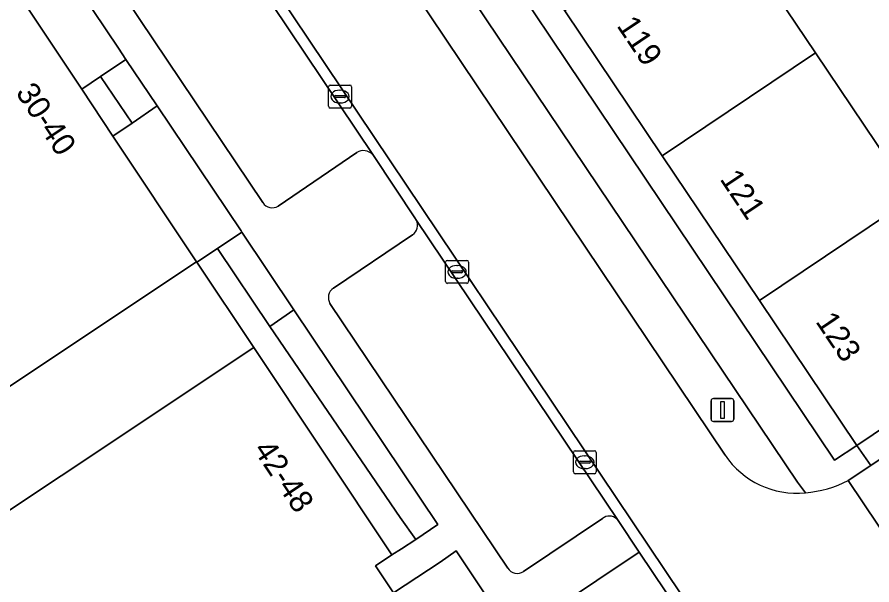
# Model space of a CAD drawing. Extents: x 158793 to 159888, y 384317 to 385256.
# Drawn here: x 159136.27 to 159173.56, y 384627.65 to 384652.42 of the extents above; entities that cross this region are included whole.
import ezdxf

# ---------------------------------------------------------------- set-up
doc = ezdxf.new("R2010")
doc.units = 0
for name, color, linetype in [('IMGEO_Berm_groen', 7, 'Continuous'), ('IMGEO_Erf', 7, 'Continuous'), ('IMGEO_Groenvoorziening', 7, 'Continuous'), ('IMGEO_Kolk', 7, 'Continuous'), ('IMGEO_Lichtmast', 7, 'Continuous'), ('IMGEO_Pand', 7, 'Continuous'), ('IMGEO_Pand_nummerreeks', 7, 'Continuous'), ('IMGEO_Parkeervlak_open', 7, 'Continuous'), ('IMGEO_Rijbaan_lokaal_open', 7, 'Continuous'), ('IMGEO_Voetpad_op_trap', 7, 'Continuous'), ('IMGEO_Voetpad_open', 7, 'Continuous')]:
    doc.layers.add(name, color=color, linetype=linetype)

msp = doc.modelspace()

# ---------------------------------------------------------------- linework, layer by layer
at = {"layer": 'IMGEO_Berm_groen'}
for points in [[(159151.826, 384659.643), (159150.227, 384658.552), (159167.157, 384633.31)], [(159170.662, 384631.666), (159170.315, 384632.138), (159151.826, 384659.643)], [(159169.136, 384620.552), (159163.415, 384629.083), (159157.911, 384625.402), (159158.124, 384624.961), (159168.019, 384610.104)]]:
    msp.add_lwpolyline(points, dxfattribs=at)
msp.add_arc((159170.291, 384635.433), 3.785, 214.1122, 275.6305, dxfattribs=at)
at = {"layer": 'IMGEO_Erf'}
for points in [[(159160.216, 384680.233), (159154.114, 384676.135), (159158.36, 384669.818), (159162.607, 384663.5), (159166.854, 384657.182), (159171.101, 384650.864), (159175.348, 384644.546), (159179.596, 384638.227), (159185.666, 384642.429)], [(159142.385, 384648.546), (159141.292, 384647.8), (159140.454, 384647.229), (159144.107, 384641.742), (159144.112, 384641.735), (159145.014, 384642.329), (159146.077, 384643.044), (159146.044, 384643.093)], [(159146.597, 384638.002), (159144.112, 384641.735), (159144.107, 384641.742), (159118.838, 384624.921), (159121.328, 384621.181)], [(159148.35, 384639.651), (159147.302, 384638.927), (159152.988, 384630.591), (159153.662, 384629.631), (159154.621, 384630.291)]]:
    msp.add_lwpolyline(points, close=True, dxfattribs=at)
for points in [[(159118.838, 384624.921), (159110.182, 384637.924), (159135.451, 384654.745), (159139.092, 384649.275), (159139.909, 384649.828), (159141.021, 384650.58), (159140.693, 384651.069), (159138.492, 384654.363), (159137.276, 384656.161), (159136.677, 384657.042), (159107.897, 384637.647), (159125.656, 384610.969)], [(159157.911, 384625.402), (159155.435, 384629.138), (159154.724, 384628.639), (159152.688, 384627.303)]]:
    msp.add_lwpolyline(points, dxfattribs=at)
at = {"layer": 'IMGEO_Groenvoorziening'}
msp.add_lwpolyline([(159177.722, 384635.697), (159177.139, 384636.577), (159172.905, 384633.733), (159173.51, 384632.864)], close=True, dxfattribs=at)
at = {"layer": 'IMGEO_Kolk'}
for p, q in [((159149.936, 384649.456), (159150.788, 384649.456)), ((159149.861, 384648.53), (159149.861, 384649.382)), ((159150.349, 384649.236), (159150.374, 384649.236)), ((159150.862, 384649.382), (159150.862, 384648.53)), ((159150.12, 384648.95), (159150.12, 384648.962)), ((159150.558, 384648.913), (159150.16, 384648.913)), ((159150.163, 384648.999), (159150.561, 384648.999)), ((159150.604, 384648.962), (159150.604, 384648.95)), ((159150.788, 384648.456), (159149.936, 384648.456)), ((159150.372, 384648.676), (159150.347, 384648.676)), ((159154.968, 384640.881), (159154.968, 384641.733)), ((159155.043, 384641.807), (159155.895, 384641.807)), ((159155.969, 384641.733), (159155.969, 384640.881)), ((159155.227, 384641.301), (159155.227, 384641.313)), ((159155.665, 384641.264), (159155.267, 384641.264)), ((159155.27, 384641.35), (159155.668, 384641.35)), ((159155.456, 384641.587), (159155.481, 384641.587)), ((159155.711, 384641.313), (159155.711, 384641.301)), ((159155.479, 384641.027), (159155.454, 384641.027)), ((159155.895, 384640.807), (159155.043, 384640.807)), ((159160.539, 384632.576), (159160.539, 384633.428)), ((159160.614, 384633.502), (159161.466, 384633.502)), ((159161.54, 384633.428), (159161.54, 384632.576)), ((159160.841, 384633.045), (159161.239, 384633.045)), ((159161.027, 384633.282), (159161.052, 384633.282)), ((159160.798, 384632.996), (159160.798, 384633.008)), ((159161.236, 384632.959), (159160.838, 384632.959)), ((159161.05, 384632.722), (159161.025, 384632.722)), ((159161.282, 384633.008), (159161.282, 384632.996)), ((159161.466, 384632.502), (159160.614, 384632.502))]:
    msp.add_line(p, q, dxfattribs=at)
for points in [[(159149.936, 384649.456), (159150.788, 384649.456)], [(159149.861, 384648.53), (159149.861, 384649.382)], [(159150.862, 384649.382), (159150.862, 384648.53)], [(159150.788, 384648.456), (159149.936, 384648.456)], [(159154.968, 384640.881), (159154.968, 384641.733)], [(159155.043, 384641.807), (159155.895, 384641.807)], [(159155.969, 384641.733), (159155.969, 384640.881)], [(159155.895, 384640.807), (159155.043, 384640.807)], [(159160.539, 384632.576), (159160.539, 384633.428)], [(159160.614, 384633.502), (159161.466, 384633.502)], [(159161.54, 384633.428), (159161.54, 384632.576)], [(159161.466, 384632.502), (159160.614, 384632.502)]]:
    msp.add_lwpolyline(points, dxfattribs=at)
for centre, radius, start, end in [((159149.938, 384649.38), 0.0765, 91.552, 178.448), ((159149.938, 384649.38), 0.0765, 91.552, 178.448), ((159150.786, 384649.38), 0.0765, 1.552, 88.448), ((159150.786, 384649.38), 0.0765, 1.552, 88.448), ((159150.16, 384648.959), 0.0403, 85.8775, 175.7526), ((159150.157, 384648.949), 0.0366, 178.938, 274.7102), ((159150.561, 384648.956), 0.043, 264.8664, 352.4533), ((159150.565, 384648.961), 0.0386, 1.7309, 96.639), ((159149.938, 384648.532), 0.0765, 181.552, 268.448), ((159149.938, 384648.532), 0.0765, 181.552, 268.448), ((159150.786, 384648.532), 0.0765, 271.552, 358.448), ((159150.786, 384648.532), 0.0765, 271.552, 358.448), ((159155.045, 384641.731), 0.0765, 91.552, 178.448), ((159155.045, 384641.731), 0.0765, 91.552, 178.448), ((159155.893, 384641.731), 0.0765, 1.552, 88.448), ((159155.893, 384641.731), 0.0765, 1.552, 88.448), ((159155.267, 384641.31), 0.0403, 85.8775, 175.7526), ((159155.264, 384641.3), 0.0366, 178.938, 274.7102), ((159155.668, 384641.307), 0.043, 264.8664, 352.4533), ((159155.672, 384641.312), 0.0386, 1.7309, 96.639), ((159155.045, 384640.883), 0.0765, 181.552, 268.448), ((159155.045, 384640.883), 0.0765, 181.552, 268.448), ((159155.893, 384640.883), 0.0765, 271.552, 358.448), ((159155.893, 384640.883), 0.0765, 271.552, 358.448), ((159160.616, 384633.426), 0.0765, 91.552, 178.448), ((159160.616, 384633.426), 0.0765, 91.552, 178.448), ((159161.464, 384633.426), 0.0765, 1.552, 88.448), ((159161.464, 384633.426), 0.0765, 1.552, 88.448), ((159160.838, 384633.005), 0.0403, 85.8775, 175.7526), ((159161.243, 384633.007), 0.0386, 1.7309, 96.639), ((159160.835, 384632.995), 0.0366, 178.938, 274.7102), ((159161.239, 384633.002), 0.043, 264.8664, 352.4533), ((159160.616, 384632.578), 0.0765, 181.552, 268.448), ((159160.616, 384632.578), 0.0765, 181.552, 268.448), ((159161.464, 384632.578), 0.0765, 271.552, 358.448), ((159161.464, 384632.578), 0.0765, 271.552, 358.448)]:
    msp.add_arc(centre, radius, start, end, dxfattribs=at)
for centre, major_axis, ratio, start_param, end_param in [((159150.348, 384648.956), (-0.387, 0.002), 0.722429, 4.712389, 7.853982), ((159150.373, 384648.956), (-0.39, 0.002), 0.717154, 1.570796, 4.712389), ((159155.455, 384641.307), (-0.387, 0.002), 0.722429, 4.712389, 7.853982), ((159155.48, 384641.307), (-0.39, 0.002), 0.717154, 1.570796, 4.712389), ((159161.026, 384633.002), (-0.387, 0.002), 0.722429, 4.712389, 7.853982), ((159161.051, 384633.002), (-0.39, 0.002), 0.717154, 1.570796, 4.712389)]:
    msp.add_ellipse(centre, major_axis=major_axis, ratio=ratio, start_param=start_param, end_param=end_param, dxfattribs=at)
at = {"layer": 'IMGEO_Lichtmast'}
for p, q in [((159166.55, 384634.88), (159166.55, 384635.68)), ((159166.55, 384635.68), (159166.55, 384634.88)), ((159166.65, 384635.78), (159167.44, 384635.78)), ((159167.44, 384635.78), (159166.65, 384635.78)), ((159167.54, 384635.68), (159167.54, 384634.88)), ((159167.54, 384634.88), (159167.54, 384635.68)), ((159167.44, 384634.78), (159166.65, 384634.78)), ((159166.65, 384634.78), (159167.44, 384634.78))]:
    msp.add_line(p, q, dxfattribs=at)
msp.add_lwpolyline([(159166.97, 384635.655), (159167.12, 384635.655), (159167.12, 384634.905), (159166.97, 384634.905), (159166.97, 384635.655)], dxfattribs=at)
for centre, start, end in [((159166.65, 384635.68), 90, 180), ((159166.65, 384635.68), 90, 180), ((159167.44, 384635.68), 0, 90), ((159167.44, 384635.68), 360, 90), ((159166.65, 384634.88), 180, 270), ((159166.65, 384634.88), 180, 270), ((159167.44, 384634.88), 270, 0), ((159167.44, 384634.88), 270, 0)]:
    msp.add_arc(centre, 0.1, start, end, dxfattribs=at)
at = {"layer": 'IMGEO_Pand'}
for points in [[(159166.854, 384657.182), (159160.169, 384652.691), (159164.414, 384646.371), (159171.101, 384650.864)], [(159144.107, 384641.742), (159140.454, 384647.229), (159139.092, 384649.275), (159135.451, 384654.745), (159110.182, 384637.924), (159118.838, 384624.921)], [(159171.101, 384650.864), (159164.414, 384646.371), (159168.66, 384640.052), (159175.348, 384644.546)], [(159175.348, 384644.546), (159168.66, 384640.052), (159172.905, 384633.733), (159177.139, 384636.577), (159178.703, 384637.627), (159179.596, 384638.227)], [(159154.401, 384624.402), (159154.552, 384624.503), (159152.688, 384627.303), (159151.902, 384628.484), (159152.616, 384628.959), (159146.597, 384638.002), (159121.328, 384621.181), (159127.367, 384612.108), (159128.114, 384612.605), (159130.743, 384608.655), (159136.687, 384612.612)]]:
    msp.add_lwpolyline(points, close=True, dxfattribs=at)
at = {"layer": 'IMGEO_Parkeervlak_open'}
for points in [[(159151.786, 384646.421), (159142.977, 384659.569)], [(159139.241, 384655.885), (159146.994, 384644.33)], [(159147.661, 384644.178), (159151.091, 384646.51)], [(159153.675, 384643.594), (159153.682, 384643.582), (159153.689, 384643.569)], [(159162.433, 384630.524), (159162.493, 384630.457), (159153.675, 384643.594)], [(159153.519, 384642.929), (159150.075, 384640.599)], [(159149.922, 384639.92), (159157.675, 384628.378)], [(159158.367, 384628.231), (159161.807, 384630.544)]]:
    msp.add_lwpolyline(points, dxfattribs=at)
for centre, radius, start, end in [((159151.385, 384646.05), 0.546, 42.7722, 122.633), ((159147.405, 384644.593), 0.488, 212.6684, 301.6562), ((159153.26, 384643.34), 0.486, 302.1574, 28.0913), ((159150.362, 384640.178), 0.51, 124.2826, 210.3205), ((159162.109, 384630.175), 0.476, 47.0718, 129.2683), ((159158.093, 384628.646), 0.497, 212.6113, 303.4029)]:
    msp.add_arc(centre, radius, start, end, dxfattribs=at)
at = {"layer": 'IMGEO_Rijbaan_lokaal_open'}
for points in [[(159169.474, 384620.932), (159143.376, 384659.836), (159133.301, 384674.864)], [(159133.301, 384674.864), (159143.376, 384659.836), (159169.474, 384620.932)], [(159132.904, 384674.594), (159142.977, 384659.569), (159151.786, 384646.421), (159151.816, 384646.386), (159153.659, 384643.618), (159153.675, 384643.594), (159162.493, 384630.457), (159163.415, 384629.083), (159169.136, 384620.552)], [(159167.157, 384633.31), (159150.227, 384658.552), (159146.259, 384664.469), (159144.859, 384666.556)], [(159190.482, 384644.295), (159187.415, 384642.245), (159186.31, 384641.472), (159179.31, 384636.764), (159177.722, 384635.697), (159173.51, 384632.864), (159172.532, 384632.201), (159175.123, 384628.356)], [(159175.123, 384628.356), (159172.532, 384632.201)]]:
    msp.add_lwpolyline(points, dxfattribs=at)
for centre, radius, start, end in [((159170.291, 384635.433), 3.785, 214.1122, 275.6305), ((159170.171, 384636.918), 5.275, 275.3419, 296.5894)]:
    msp.add_arc(centre, radius, start, end, dxfattribs=at)
at = {"layer": 'IMGEO_Voetpad_op_trap'}
for points in [[(159141.021, 384650.58), (159139.909, 384649.828), (159141.292, 384647.8), (159142.385, 384648.546)], [(159146.077, 384643.044), (159145.014, 384642.329), (159147.302, 384638.927), (159148.35, 384639.651)]]:
    msp.add_lwpolyline(points, close=True, dxfattribs=at)
at = {"layer": 'IMGEO_Voetpad_open'}
for points in [[(159160.169, 384652.691), (159155.924, 384659.01), (159151.678, 384665.329), (159147.433, 384671.648), (159146.474, 384671.034), (159171.93, 384633.091), (159172.905, 384633.733), (159168.66, 384640.052), (159164.414, 384646.371)], [(159139.909, 384649.828), (159139.092, 384649.275), (159140.454, 384647.229), (159141.292, 384647.8)], [(159147.302, 384638.927), (159145.014, 384642.329), (159144.112, 384641.735), (159146.597, 384638.002), (159152.616, 384628.959), (159153.037, 384629.217), (159153.662, 384629.631), (159152.988, 384630.591)]]:
    msp.add_lwpolyline(points, close=True, dxfattribs=at)
for points in [[(159172.532, 384632.201), (159173.51, 384632.864), (159172.905, 384633.733), (159171.93, 384633.091), (159146.474, 384671.034)], [(159144.633, 384670.379), (159144.861, 384670.004), (159147.882, 384665.51), (159151.826, 384659.643), (159170.315, 384632.138), (159170.662, 384631.666)], [(159146.994, 384644.33), (159139.241, 384655.885), (159136.871, 384659.186), (159136.246, 384658.77), (159135.895, 384658.537), (159130.835, 384655.176), (159130.227, 384654.776), (159126.067, 384652.043), (159125.846, 384651.898), (159116.728, 384645.734), (159116.293, 384645.434), (159112.174, 384642.595), (159111.78, 384642.323), (159106.798, 384638.971), (159096.373, 384654.502), (159094.647, 384653.405), (159095.283, 384652.499), (159098.017, 384648.608), (159104.422, 384639.047), (159106.149, 384636.469), (159107.897, 384637.647), (159136.677, 384657.042)], [(159136.677, 384657.042), (159137.276, 384656.161), (159138.492, 384654.363), (159140.693, 384651.069), (159141.021, 384650.58), (159142.385, 384648.546), (159146.044, 384643.093), (159146.077, 384643.044), (159148.35, 384639.651), (159154.621, 384630.291), (159153.662, 384629.631), (159153.037, 384629.217), (159152.616, 384628.959), (159151.902, 384628.484), (159152.688, 384627.303), (159154.724, 384628.639), (159155.435, 384629.138), (159157.911, 384625.402), (159163.415, 384629.083), (159162.493, 384630.457), (159162.433, 384630.524)], [(159151.091, 384646.51), (159147.661, 384644.178)], [(159153.689, 384643.569), (159153.682, 384643.582), (159153.675, 384643.594), (159153.659, 384643.618), (159151.816, 384646.386), (159151.786, 384646.421)], [(159150.075, 384640.599), (159153.519, 384642.929)], [(159157.675, 384628.378), (159149.922, 384639.92)], [(159161.807, 384630.544), (159158.367, 384628.231)]]:
    msp.add_lwpolyline(points, dxfattribs=at)
for centre, radius, start, end in [((159151.385, 384646.05), 0.546, 42.7722, 122.633), ((159147.405, 384644.593), 0.488, 212.6684, 301.6562), ((159153.26, 384643.34), 0.486, 302.1574, 28.0913), ((159150.362, 384640.178), 0.51, 124.2826, 210.3205), ((159170.171, 384636.918), 5.275, 275.3419, 296.5894), ((159162.109, 384630.175), 0.476, 47.0718, 129.2683), ((159158.093, 384628.646), 0.497, 212.6113, 303.4029)]:
    msp.add_arc(centre, radius, start, end, dxfattribs=at)

# ---------------------------------------------------------------- texts
at = {"layer": 'IMGEO_Pand_nummerreeks'}
for s, rotation, p in [('119', 303.896, (159162.406, 384652.049)), ('30-40', 303.6496, (159136.185, 384649.131)), ('121', 303.896, (159166.903, 384645.356)), ('123', 303.896, (159171.079, 384639.14)), ('42-48', 303.6496, (159146.555, 384633.553))]:
    msp.add_text(s, height=1, rotation=rotation, dxfattribs=at).set_placement(p)

doc.saveas('drawing.dxf')
